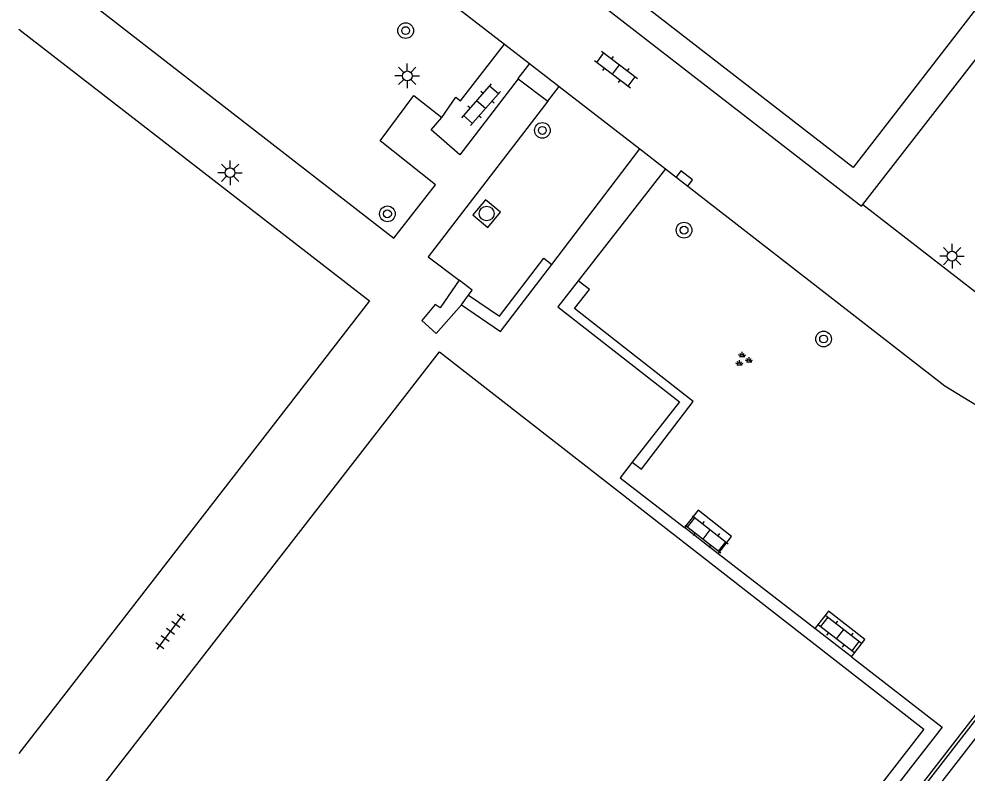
# Model space of a CAD drawing. Extents: x 135990 to 139000, y 393500 to 396000.
# Drawn here: x 136000 to 136048.28, y 395751.63 to 395790 of the extents above; entities that cross this region are included whole.
import ezdxf

# ---------------------------------------------------------------- set-up
doc = ezdxf.new("R2010")
doc.units = 0
for name, color, linetype in [('gg-afsc-hekwerk', 7, 'Continuous'), ('gg-bbg-hoofdgebouw', 7, 'Continuous'), ('gg-knt-trap', 7, 'Continuous'), ('gg-knt-verharding', 7, 'Continuous'), ('gt-grn-groengrens', 7, 'Continuous'), ('gt-symb-boom', 7, 'Continuous'), ('gt-symb-groenvak', 7, 'Continuous'), ('gt-symb-klinker verharding', 7, 'Continuous'), ('gt-symb-kolk', 7, 'Continuous'), ('gt-symb-lichtmast', 7, 'Continuous'), ('gt-symb-rioolschacht', 7, 'Continuous'), ('gt-symb-tegel verharding', 7, 'Continuous')]:
    doc.layers.add(name, color=color, linetype=linetype)

# ---------------------------------------------------------------- blocks, each defined once
blk = doc.blocks.new('gt0-KOLK')
at = {"layer": 'gt-symb-kolk'}
blk.add_lwpolyline([(0, 0), (0.375, 0), (0.375, 0.4), (-0.375, 0.4), (-0.375, 0), (0, 0)], dxfattribs=at)
blk = doc.blocks.new('gt0-BOOM')
at = {"layer": 'gt-symb-boom'}
for radius in [0.4, 0.2]:
    blk.add_circle((0, 0), radius, dxfattribs=at)
blk = doc.blocks.new('gt0-RS')
at = {"layer": 'gt-symb-rioolschacht'}
blk.add_lwpolyline([(-0.5, -0.5), (0.5, -0.5), (0.5, 0.5), (-0.5, 0.5)], close=True, dxfattribs=at)
blk.add_circle((0, 0), 0.375, dxfattribs=at)
blk = doc.blocks.new('gt0-LMAST')
at = {"layer": 'gt-symb-lichtmast'}
for p, q in [((-0.005, 0.246), (-0.005, 0.621)), ((-0.182, 0.173), (-0.447, 0.438)), ((0.172, 0.173), (0.437, 0.438)), ((-0.255, -0.004), (-0.63, -0.004)), ((-0.182, -0.181), (-0.447, -0.446)), ((-0.005, -0.254), (-0.005, -0.629)), ((0.437, -0.446), (0.172, -0.181)), ((0.245, -0.004), (0.62, -0.004))]:
    blk.add_line(p, q, dxfattribs=at)
blk.add_circle((-0.005, -0.004), 0.25, dxfattribs=at)
blk = doc.blocks.new('gt0-KL1')
at = {"layer": 'gt-symb-klinker verharding'}
for p, q in [((-1.15, 0.3), (1.15, 0.3)), ((-1, -0.3), (-1, 0.3)), ((-0.5, 0.3), (-0.5, 0.45)), ((0, -0.3), (0, 0.3)), ((0.5, 0.3), (0.5, 0.45)), ((1, -0.3), (1, 0.3)), ((-1.15, -0.3), (1.15, -0.3)), ((-0.5, -0.45), (-0.5, -0.3)), ((0.5, -0.45), (0.5, -0.3))]:
    blk.add_line(p, q, dxfattribs=at)
blk = doc.blocks.new('gt0-GRVAK')
at = {"layer": 'gt-symb-groenvak'}
for p, q in [((-0.11, 0.189), (-0.228, 0.24)), ((-0.182, 0.153), (0.088, 0.153)), ((-0.091, 0.211), (-0.156, 0.322)), ((-0.047, 0.214), (-0.047, 0.393)), ((-0.004, 0.211), (0.061, 0.322)), ((0.015, 0.189), (0.133, 0.24)), ((0.262, -0.052), (0.197, 0.059)), ((0.305, -0.049), (0.305, 0.13)), ((0.349, -0.052), (0.414, 0.059)), ((-0.245, -0.228), (-0.363, -0.177)), ((-0.318, -0.264), (-0.047, -0.264)), ((-0.226, -0.206), (-0.291, -0.095)), ((-0.183, -0.203), (-0.183, -0.024)), ((-0.139, -0.206), (-0.074, -0.095)), ((-0.12, -0.228), (-0.002, -0.177)), ((0.243, -0.074), (0.125, -0.023)), ((0.17, -0.11), (0.441, -0.11)), ((0.368, -0.074), (0.486, -0.023))]:
    blk.add_line(p, q, dxfattribs=at)
blk = doc.blocks.new('gt0-TEG1')
at = {"layer": 'gt-symb-tegel verharding'}
for p, q in [((-1.125, 0), (1.125, 0)), ((-0.9, -0.25), (-0.9, 0.25)), ((-0.45, -0.25), (-0.45, 0.25)), ((0, -0.25), (0, 0.25)), ((0.45, -0.25), (0.45, 0.25)), ((0.9, -0.25), (0.9, 0.25))]:
    blk.add_line(p, q, dxfattribs=at)

msp = doc.modelspace()

# ---------------------------------------------------------------- linework, layer by layer
at = {"layer": 'gg-afsc-hekwerk'}
for points in [[(136000, 395789.477), (136017.85, 395775.665), (136000, 395752.621)], [(136000, 395745.482), (136021.419, 395773.058), (136046.081, 395753.86), (136015.24, 395714.154), (136000, 395726.017)], [(136067.161, 395741.084), (136067.088, 395740.99), (136049.169, 395754.929), (136012.837, 395708.088), (136030.805, 395694.144), (136029.81, 395692.862), (136033.544, 395689.949), (136034.546, 395691.24), (136052.623, 395677.211), (136088.957, 395723.978), (136070.849, 395738.064), (136070.92, 395738.156)]]:
    msp.add_lwpolyline(points, dxfattribs=at)
at = {"layer": 'gg-bbg-hoofdgebouw'}
msp.add_lwpolyline([(136053.646, 395796.873), (136042.473, 395782.438), (136005.946, 395810.714), (136017.12, 395825.135), (136035.244, 395811.112)], dxfattribs=at)
at = {"layer": 'gg-knt-trap'}
for p, q in [((136025.998, 395787.735), (136027.515, 395786.562)), ((136025.428, 395786.961), (136026.938, 395785.816)), ((136026.938, 395785.816), (136027.515, 395786.562))]:
    msp.add_line(p, q, dxfattribs=at)
msp.add_lwpolyline([(136025.998, 395787.735), (136025.41, 395786.974), (136025.428, 395786.961)], dxfattribs=at)
at = {"layer": 'gg-knt-verharding'}
for p, q in [((136024.717, 395788.726), (136025.998, 395787.735)), ((136027.515, 395786.562), (136031.618, 395783.388)), ((136027.131, 395777.512), (136031.618, 395783.388)), ((136031.618, 395783.388), (136032.919, 395782.378)), ((136032.919, 395782.378), (136028.472, 395776.683)), ((136035.612, 395762.788), (136033.888, 395764.122)), ((136040.533, 395758.981), (136035.612, 395762.788)), ((136042.399, 395757.538), (136040.533, 395758.981))]:
    msp.add_line(p, q, dxfattribs=at)
for points in [[(136000, 395807.794), (136011.552, 395798.903), (136024.717, 395788.726)], [(136009.378, 395806.438), (136042.903, 395780.467), (136042.975, 395780.56)], [(136042.975, 395780.56), (136058.548, 395800.598), (136061.745, 395791.48), (136061.811, 395791.504), (136063.529, 395786.753), (136066.321, 395787.809), (136068.606, 395781.351), (136068.036, 395781.158), (136070.309, 395774.719), (136070.862, 395774.931), (136078.522, 395753.131), (136080.358, 395753.775)], [(136000, 395793.663), (136019.085, 395778.844), (136021.209, 395781.563), (136018.401, 395783.8), (136020.116, 395786.099), (136021.539, 395784.992)], [(136021.539, 395784.992), (136022.248, 395786.022), (136022.477, 395785.83), (136024.717, 395788.726)], [(136025.428, 395786.961), (136022.443, 395783.08), (136020.982, 395784.351), (136021.539, 395784.992)], [(136026.938, 395785.816), (136020.841, 395777.89), (136022.423, 395776.702)], [(136032.919, 395782.378), (136047.154, 395771.326), (136055.046, 395766.522), (136055.238, 395766.834)], [(136042.975, 395780.56), (136050.06, 395775.064), (136054.824, 395771.424), (136056.891, 395769.523)], [(136022.537, 395775.46), (136024.524, 395774.097), (136027.131, 395777.512)], [(136022.423, 395776.702), (136021.447, 395775.307), (136021.201, 395775.479), (136020.51, 395774.653), (136021.25, 395774.004), (136022.537, 395775.46)], [(136028.472, 395776.683), (136027.435, 395775.354), (136033.629, 395770.512), (136031.234, 395767.448)], [(136031.234, 395767.448), (136030.614, 395766.655), (136033.888, 395764.122)], [(136035.612, 395762.788), (136036.287, 395763.66), (136034.578, 395765.014), (136033.888, 395764.122)], [(136070.92, 395738.156), (136089.111, 395724.058), (136052.648, 395677.099), (136051.572, 395677.914), (136034.608, 395691.086), (136033.579, 395689.762), (136029.621, 395692.787), (136030.599, 395694.143), (136012.679, 395708.096), (136049.12, 395755.098), (136050.494, 395754.027), (136058.338, 395764.197)], [(136042.399, 395757.538), (136043.08, 395758.419), (136041.219, 395759.868), (136040.533, 395758.981)], [(136042.399, 395757.538), (136047.012, 395753.969), (136015.345, 395713.312), (136000, 395725.257)], [(136049.245, 395754.091), (136088.105, 395723.911), (136052.536, 395678.091), (136013.666, 395708.255), (136049.245, 395754.091)]]:
    msp.add_lwpolyline(points, dxfattribs=at)
at = {"layer": 'gt-grn-groengrens'}
for p, q in [((136022.537, 395775.46), (136022.71, 395775.695)), ((136022.71, 395775.695), (136022.897, 395775.95))]:
    msp.add_line(p, q, dxfattribs=at)
for points in [[(136022.897, 395775.95), (136024.466, 395774.874), (136026.72, 395777.826), (136027.131, 395777.512)], [(136022.897, 395775.95), (136023.084, 395776.205), (136022.423, 395776.702)], [(136031.234, 395767.448), (136031.702, 395767.091), (136034.338, 395770.543), (136028.297, 395775.265), (136029.052, 395776.23), (136028.472, 395776.683)]]:
    msp.add_lwpolyline(points, dxfattribs=at)

# ---------------------------------------------------------------- block references
at = {"layer": 'gt-symb-boom'}
for p in [(136019.692, 395789.408), (136026.653, 395784.33), (136018.762, 395780.084), (136033.868, 395779.254), (136040.974, 395773.715)]:
    msp.add_blockref('gt0-BOOM', p, dxfattribs=at)
at = {"layer": 'gt-symb-groenvak'}
msp.add_blockref('gt0-GRVAK', (136036.873, 395772.664), dxfattribs=at)
at = {"layer": 'gt-symb-klinker verharding'}
for p, rotation in [((136030.402, 395787.429), -37.15637415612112), ((136023.53, 395785.637), 48.64706363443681), ((136035.02, 395763.769), -37.80965211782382), ((136041.815, 395758.703), -37.80965211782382)]:
    msp.add_blockref('gt0-KL1', p, dxfattribs=dict(at, rotation=rotation))
at = {"layer": 'gt-symb-kolk', "rotation": -37.72210467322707}
msp.add_blockref('gt0-KOLK', (136033.763, 395781.729), dxfattribs=at)
at = {"layer": 'gt-symb-lichtmast'}
for p in [(136019.778, 395787.109), (136010.754, 395782.18), (136047.519, 395777.934)]:
    msp.add_blockref('gt0-LMAST', p, dxfattribs=at)
at = {"layer": 'gt-symb-rioolschacht', "rotation": -129.8458685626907}
msp.add_blockref('gt0-RS', (136023.815, 395780.1), dxfattribs=at)
at = {"layer": 'gt-symb-tegel verharding', "rotation": 52.969610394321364}
msp.add_blockref('gt0-TEG1', (136007.715, 395758.827), dxfattribs=at)

doc.saveas('drawing.dxf')
